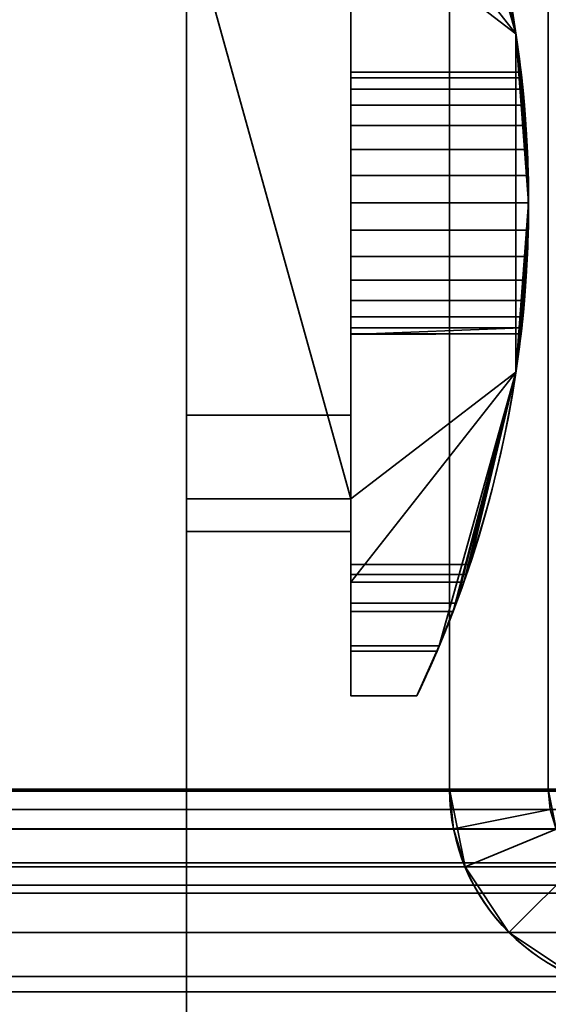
# Model space of a CAD drawing. Header units: millimetres. Extents: x -603 to 3703, y -115 to 193.
# Tile 386 of 656: x 1968.46 to 1976.5, y -33.19 to -18.21. Entities that reach past the tile are written whole.
import ezdxf

# ---------------------------------------------------------------- set-up
doc = ezdxf.new("R2010")
doc.units = ezdxf.units.MM
doc.layers.add('152', color=7, linetype='Continuous', true_color=0xffffff)

# ---------------------------------------------------------------- blocks, each defined once
blk = doc.blocks.new('UG_SURFACE_071')
at = {"layer": '152', "color": 43, "linetype": 'Continuous', "lineweight": 35}
for points in [[(1029, 0, 2017), (1029, -34, 2017), (1971, -34, 2017), (1971, 0, 2017)], [(1971, 0, 2017), (1971, -34, 2017), (1971, -34), (1971, -26, 27)], [(1971, -26, 27), (1971, -16, 27), (1971, 0, 2017)], [(1029, -34), (1029, -2), (1971, -2), (1971, -34)], [(1971, -34), (1971, -2), (1971, -16.5, 14), (1971, -25.5, 14)], [(1976.008, -18.425, 28), (1974.843, -14.265, 15.848), (1975.052, -14.786, 27.468)], [(1976.008, -18.425, 28), (1975.101, -14.914, 15.414), (1974.843, -14.265, 15.848)], [(1975.052, -14.786, 27.468), (1975.216, -15.232, 28), (1976.008, -18.425, 28)], [(1975.256, -15.348, 14.765), (1975.101, -14.914, 15.414), (1976.008, -18.425, 28)], [(1973.5, -15.232, 28), (1973.5, -26.768, 28), (1976.008, -23.575, 28), (1976.008, -18.425, 28)], [(1976.008, -18.425, 28), (1975.216, -15.232, 28), (1973.5, -15.232, 28)], [(1973.5, -26.768, 28), (1973.5, -15.232, 28), (1973.5, -16, 27), (1973.5, -26, 27)], [(1976.008, -18.425, 28), (1976.008, -18.425, 14), (1975.256, -15.348, 14.765)], [(1976.008, -18.425, 14), (1975.308, -15.5, 14), (1975.256, -15.348, 14.765)], [(1973.5, -16.5, 14), (1973.5, -15.5, 14), (1975.308, -15.5, 14), (1976.008, -18.425, 14)], [(1971, -16, 27), (1971, -26, 27), (1973.5, -26, 27), (1973.5, -16, 27)], [(1973.5, -25.5, 14), (1971, -16.5, 14), (1973.5, -16.5, 14)], [(1973.5, -25.5, 14), (1971, -25.5, 14), (1971, -16.5, 14)], [(1973.5, -16.5, 14), (1976.008, -18.425, 14), (1976.008, -23.575, 14), (1973.5, -25.5, 14)], [(1976.008, -18.425, 28), (1976.096, -19.098, 22.118), (1976.086, -19.011, 21.291)], [(1976.2, -21, 23.5), (1976.008, -18.425, 28), (1976.008, -23.575, 28)], [(1976.2, -21, 23.5), (1976.181, -20.187, 23.327), (1976.008, -18.425, 28)], [(1976.181, -20.187, 23.327), (1976.136, -19.514, 22.838), (1976.008, -18.425, 28)], [(1976.136, -19.514, 22.838), (1976.096, -19.098, 22.118), (1976.008, -18.425, 28)], [(1976.008, -18.425, 14), (1976.16, -19.824, 19.882), (1976.195, -20.584, 19.544)], [(1976.195, -20.584, 19.544), (1976.195, -21.416, 19.544), (1976.008, -23.575, 14), (1976.008, -18.425, 14)], [(1976.008, -18.425, 14), (1976.086, -19.011, 21.291), (1976.114, -19.268, 20.5)], [(1976.114, -19.268, 20.5), (1976.16, -19.824, 19.882), (1976.008, -18.425, 14)], [(1976.086, -19.011, 21.291), (1976.008, -18.425, 14), (1976.008, -18.425, 28)], [(1973.5, -19.268, 20.5), (1973.5, -19.011, 21.291), (1973.5, -19.098, 22.118), (1973.5, -21, 21.5)], [(1976.096, -19.098, 22.118), (1973.5, -19.098, 22.118), (1973.5, -19.011, 21.291), (1976.086, -19.011, 21.291)], [(1976.086, -19.011, 21.291), (1973.5, -19.011, 21.291), (1973.5, -19.268, 20.5), (1976.114, -19.268, 20.5)], [(1973.5, -19.098, 22.118), (1973.5, -19.514, 22.838), (1973.5, -20.187, 23.327), (1973.5, -21, 21.5)], [(1976.136, -19.514, 22.838), (1973.5, -19.514, 22.838), (1973.5, -19.098, 22.118), (1976.096, -19.098, 22.118)], [(1973.5, -20.584, 19.544), (1973.5, -19.824, 19.882), (1973.5, -19.268, 20.5), (1973.5, -21, 21.5)], [(1976.114, -19.268, 20.5), (1973.5, -19.268, 20.5), (1973.5, -19.824, 19.882), (1976.16, -19.824, 19.882)], [(1976.181, -20.187, 23.327), (1973.5, -20.187, 23.327), (1973.5, -19.514, 22.838), (1976.136, -19.514, 22.838)], [(1976.16, -19.824, 19.882), (1973.5, -19.824, 19.882), (1973.5, -20.584, 19.544), (1976.195, -20.584, 19.544)], [(1973.5, -20.187, 23.327), (1973.5, -21, 23.5), (1973.5, -21.813, 23.327), (1973.5, -21, 21.5)], [(1976.2, -21, 23.5), (1973.5, -21, 23.5), (1973.5, -20.187, 23.327), (1976.181, -20.187, 23.327)], [(1973.5, -22.176, 19.882), (1973.5, -21.416, 19.544), (1973.5, -20.584, 19.544), (1973.5, -21, 21.5)], [(1976.195, -20.584, 19.544), (1973.5, -20.584, 19.544), (1973.5, -21.416, 19.544), (1976.195, -21.416, 19.544)], [(1973.5, -21, 21.5), (1973.5, -22.989, 21.291), (1973.5, -22.732, 20.5), (1973.5, -22.176, 19.882)], [(1973.5, -21.813, 23.327), (1973.5, -22.486, 22.838), (1973.5, -22.902, 22.118), (1973.5, -21, 21.5)], [(1973.5, -22.902, 22.118), (1973.5, -23, 21.5), (1973.5, -22.989, 21.291), (1973.5, -21, 21.5)], [(1976.181, -21.813, 23.327), (1973.5, -21.813, 23.327), (1973.5, -21, 23.5), (1976.2, -21, 23.5)], [(1976.008, -23.575, 28), (1976.181, -21.813, 23.327), (1976.2, -21, 23.5)], [(1976.195, -21.416, 19.544), (1973.5, -21.416, 19.544), (1973.5, -22.176, 19.882), (1976.16, -22.176, 19.882)], [(1976.195, -21.416, 19.544), (1976.16, -22.176, 19.882), (1976.008, -23.575, 14)], [(1976.136, -22.486, 22.838), (1973.5, -22.486, 22.838), (1973.5, -21.813, 23.327), (1976.181, -21.813, 23.327)], [(1976.008, -23.575, 28), (1976.136, -22.486, 22.838), (1976.181, -21.813, 23.327)], [(1976.16, -22.176, 19.882), (1973.5, -22.176, 19.882), (1973.5, -22.732, 20.5), (1976.114, -22.732, 20.5)], [(1976.16, -22.176, 19.882), (1976.114, -22.732, 20.5), (1976.008, -23.575, 14)], [(1976.096, -22.902, 22.118), (1973.5, -22.902, 22.118), (1973.5, -22.486, 22.838), (1976.136, -22.486, 22.838)], [(1976.008, -23.575, 28), (1976.096, -22.902, 22.118), (1976.136, -22.486, 22.838)], [(1976.114, -22.732, 20.5), (1973.5, -22.732, 20.5), (1973.5, -22.989, 21.291), (1976.086, -22.989, 21.291)], [(1976.114, -22.732, 20.5), (1976.086, -22.989, 21.291), (1976.008, -23.575, 14)], [(1976.096, -22.902, 22.118), (1976.086, -22.989, 21.291), (1973.5, -23, 21.5)], [(1973.5, -23, 21.5), (1973.5, -22.902, 22.118), (1976.096, -22.902, 22.118)], [(1976.086, -22.989, 21.291), (1976.096, -22.902, 22.118), (1976.008, -23.575, 28)], [(1976.086, -22.989, 21.291), (1973.5, -22.989, 21.291), (1973.5, -23, 21.5)], [(1976.008, -23.575, 28), (1976.008, -23.575, 14), (1976.086, -22.989, 21.291)], [(1973.5, -26.768, 28), (1975.216, -26.768, 28), (1976.008, -23.575, 28)], [(1976.008, -23.575, 14), (1975.308, -26.5, 14), (1973.5, -26.5, 14), (1973.5, -25.5, 14)], [(1975.052, -27.214, 27.468), (1974.843, -27.735, 15.848), (1976.008, -23.575, 28)], [(1974.843, -27.735, 15.848), (1975.101, -27.086, 15.414), (1976.008, -23.575, 28)], [(1976.008, -23.575, 28), (1975.216, -26.768, 28), (1975.052, -27.214, 27.468)], [(1976.008, -23.575, 28), (1975.101, -27.086, 15.414), (1975.256, -26.652, 14.765)], [(1975.256, -26.652, 14.765), (1976.008, -23.575, 14), (1976.008, -23.575, 28)], [(1975.256, -26.652, 14.765), (1975.308, -26.5, 14), (1976.008, -23.575, 14)], [(1971, -24.228, 24), (1971, -25.5, 24), (1973.5, -25.5, 24), (1973.5, -24.228, 24)], [(1971, -24.228, 25), (1971, -24.228, 24), (1973.5, -24.228, 24), (1973.5, -24.228, 25)], [(1971, -26, 25), (1971, -24.228, 25), (1973.5, -24.228, 25), (1973.5, -26, 25)], [(1971, -25.5, 24), (1971, -24.228, 24), (1971, -24.228, 25), (1971, -26, 25)], [(1973.5, -26, 25), (1973.5, -24.228, 25), (1973.5, -24.228, 24), (1973.5, -25.5, 24)], [(1971, -25.5, 24), (1971, -25.5, 14), (1973.5, -25.5, 14), (1973.5, -25.5, 24)], [(1971, -34), (1971, -25.5, 14), (1971, -25.5, 24), (1971, -26, 25)], [(1973.5, -26, 25), (1973.5, -25.5, 24), (1973.5, -28.5, 27)], [(1973.5, -25.5, 24), (1973.5, -25.5, 14), (1973.5, -26.652, 14.765), (1973.5, -27.086, 15.414)], [(1973.5, -27.086, 15.414), (1973.5, -27.735, 15.848), (1973.5, -25.5, 24)], [(1973.5, -25.5, 14), (1973.5, -26.5, 14), (1973.5, -26.652, 14.765)], [(1973.5, -27.735, 15.848), (1973.5, -28.5, 16), (1973.5, -28.5, 27), (1973.5, -25.5, 24)], [(1971, -26, 27), (1971, -26, 25), (1973.5, -26, 25), (1973.5, -26, 27)], [(1971, -26, 25), (1971, -26, 27), (1971, -34)], [(1973.5, -26, 25), (1973.5, -28.5, 27), (1973.5, -27.816, 27.121)], [(1973.5, -27.816, 27.121), (1973.5, -27.214, 27.468), (1973.5, -26, 25)], [(1973.5, -27.214, 27.468), (1973.5, -26.768, 28), (1973.5, -26, 27), (1973.5, -26, 25)], [(1975.256, -26.652, 14.765), (1973.5, -26.652, 14.765), (1973.5, -26.5, 14), (1975.308, -26.5, 14)], [(1975.101, -27.086, 15.414), (1973.5, -27.086, 15.414), (1973.5, -26.652, 14.765), (1975.256, -26.652, 14.765)], [(1975.216, -26.768, 28), (1973.5, -26.768, 28), (1973.5, -27.214, 27.468), (1975.052, -27.214, 27.468)], [(1974.843, -27.735, 15.848), (1973.5, -27.735, 15.848), (1973.5, -27.086, 15.414), (1975.101, -27.086, 15.414)], [(1975.052, -27.214, 27.468), (1973.5, -27.214, 27.468), (1973.5, -27.816, 27.121), (1974.809, -27.816, 27.121)], [(1974.843, -27.735, 15.848), (1975.052, -27.214, 27.468), (1974.809, -27.816, 27.121)], [(1974.5, -28.5, 16), (1973.5, -28.5, 16), (1973.5, -27.735, 15.848), (1974.843, -27.735, 15.848)], [(1974.809, -27.816, 27.121), (1973.5, -27.816, 27.121), (1973.5, -28.5, 27), (1974.5, -28.5, 27)], [(1974.5, -28.5, 16), (1974.843, -27.735, 15.848), (1974.809, -27.816, 27.121)], [(1974.809, -27.816, 27.121), (1974.5, -28.5, 27), (1974.5, -28.5, 16)], [(1974.5, -28.5, 16), (1974.5, -28.5, 27), (1973.5, -28.5, 27), (1973.5, -28.5, 16)]]:
    blk.add_3dface(points, dxfattribs=at)
blk = doc.blocks.new('UG_SURFACE_075')
at = {"layer": '152', "color": 252, "linetype": 'Continuous', "lineweight": 35}
for points in [[(1941.496, -27.899, 362.418), (1941.389, -28.401, 364), (1987.213, -38.142, 364)], [(1941.496, -27.899, 291.918), (1941.389, -28.401, 293.5), (1987.213, -38.142, 293.5)], [(1987.469, -37.848, 360.764), (1941.46, -28.069, 360.764), (1941.496, -27.899, 362.418)], [(1987.469, -37.848, 290.264), (1941.46, -28.069, 290.264), (1941.496, -27.899, 291.918)], [(1987.213, -38.142, 364), (1987.466, -37.85, 363.244), (1941.496, -27.899, 362.418)], [(1941.496, -27.899, 362.418), (1987.608, -37.7, 361.582), (1987.469, -37.848, 360.764)], [(1941.496, -27.899, 362.418), (1987.608, -37.7, 362.418), (1987.608, -37.7, 361.582)], [(1987.466, -37.85, 363.244), (1987.608, -37.7, 362.418), (1941.496, -27.899, 362.418)], [(1987.213, -38.142, 293.5), (1987.467, -37.85, 292.743), (1941.496, -27.899, 291.918)], [(1941.496, -27.899, 291.918), (1987.608, -37.7, 291.077), (1987.469, -37.848, 290.264)], [(1941.496, -27.899, 291.918), (1987.608, -37.7, 291.918), (1987.608, -37.7, 291.077)], [(1987.467, -37.85, 292.743), (1987.608, -37.7, 291.918), (1941.496, -27.899, 291.918)], [(1986.936, -38.508, 359.455), (1986.883, -38.574, 359.323), (1941.287, -28.882, 359.323), (1941.46, -28.069, 360.764)], [(1986.883, -38.574, 288.823), (1941.287, -28.882, 288.823), (1941.46, -28.069, 290.264), (1987.469, -37.848, 290.264)], [(1941.46, -28.069, 360.764), (1987.469, -37.848, 360.764), (1986.936, -38.508, 359.455)], [(1941.389, -28.401, 364), (1941.158, -29.49, 365.236), (1986.523, -39.133, 365.236), (1986.951, -38.518, 364.469)], [(1987.213, -38.142, 293.5), (1941.389, -28.401, 293.5), (1941.158, -29.49, 294.736), (1986.523, -39.133, 294.736)], [(1986.951, -38.518, 364.469), (1987.213, -38.142, 364), (1941.389, -28.401, 364)], [(1986.177, -39.799, 358.346), (1941.007, -30.198, 358.346), (1941.287, -28.882, 359.323), (1986.883, -38.574, 359.323)], [(1986.177, -39.799, 287.846), (1941.007, -30.198, 287.846), (1941.287, -28.882, 288.823), (1986.883, -38.574, 288.823)], [(1941.158, -29.49, 365.236), (1940.842, -30.976, 365.913), (1985.882, -40.55, 365.913)], [(1941.158, -29.49, 294.736), (1940.842, -30.976, 295.413), (1985.882, -40.55, 295.413)], [(1985.882, -40.55, 365.913), (1986.179, -39.794, 365.652), (1941.158, -29.49, 365.236)], [(1986.179, -39.794, 365.652), (1986.523, -39.133, 365.236), (1941.158, -29.49, 365.236)], [(1985.882, -40.55, 295.413), (1986.148, -39.862, 295.184), (1941.158, -29.49, 294.736)], [(1986.148, -39.862, 295.184), (1986.523, -39.133, 294.736), (1941.158, -29.49, 294.736)], [(1985.664, -41.354, 358), (1940.669, -31.79, 358), (1941.007, -30.198, 358.346)], [(1985.664, -41.354, 287.5), (1940.669, -31.79, 287.5), (1941.007, -30.198, 287.846)], [(1941.007, -30.198, 358.346), (1985.884, -40.543, 358.089), (1985.664, -41.354, 358)], [(1941.007, -30.198, 358.346), (1986.177, -39.799, 358.346), (1985.884, -40.543, 358.089)], [(1941.007, -30.198, 287.846), (1985.872, -40.58, 287.581), (1985.664, -41.354, 287.5)], [(1941.007, -30.198, 287.846), (1986.177, -39.799, 287.846), (1986.152, -39.864, 287.824)], [(1986.152, -39.864, 287.824), (1985.872, -40.58, 287.581), (1941.007, -30.198, 287.846)], [(1985.742, -41.024, 365.986), (1940.842, -30.976, 365.913), (1940.496, -32.603, 365.913)], [(1940.842, -30.976, 295.413), (1940.669, -31.79, 295.5), (1985.601, -41.686, 295.486)], [(1985.742, -41.024, 365.986), (1985.882, -40.55, 365.913), (1940.842, -30.976, 365.913)], [(1985.601, -41.686, 295.486), (1985.882, -40.55, 295.413), (1940.842, -30.976, 295.413)], [(1940.331, -33.381, 358.346), (1940.669, -31.79, 358), (1985.664, -41.354, 358)], [(1940.331, -33.381, 287.846), (1940.669, -31.79, 287.5), (1985.664, -41.354, 287.5)], [(1940.669, -31.79, 295.5), (1940.496, -32.603, 295.413), (1985.601, -41.686, 295.486)], [(1985.536, -42.177, 365.913), (1940.496, -32.603, 365.913), (1940.18, -34.089, 365.236)], [(1985.561, -42.17, 295.366), (1940.496, -32.603, 295.413), (1940.18, -34.089, 294.736)], [(1940.496, -32.603, 365.913), (1985.682, -41.357, 365.965), (1985.742, -41.024, 365.986)], [(1940.496, -32.603, 365.913), (1985.536, -42.177, 365.913), (1985.682, -41.357, 365.965)], [(1940.496, -32.603, 295.413), (1985.561, -42.17, 295.366), (1985.601, -41.686, 295.486)]]:
    blk.add_3dface(points, dxfattribs=at)
blk = doc.blocks.new('UG_SURFACE_082')
at = {"layer": '152', "color": 252, "linetype": 'Continuous', "lineweight": 35}
for points in [[(1941.496, -27.899, 1797.418), (1941.389, -28.401, 1799), (1987.213, -38.142, 1799)], [(1941.496, -27.899, 1726.918), (1941.389, -28.401, 1728.5), (1987.213, -38.142, 1728.5)], [(1987.469, -37.848, 1795.764), (1941.46, -28.069, 1795.764), (1941.496, -27.899, 1797.418)], [(1987.469, -37.848, 1725.264), (1941.46, -28.069, 1725.264), (1941.496, -27.899, 1726.918)], [(1987.213, -38.142, 1799), (1987.466, -37.85, 1798.244), (1941.496, -27.899, 1797.418)], [(1941.496, -27.899, 1797.418), (1987.608, -37.7, 1796.582), (1987.469, -37.848, 1795.764)], [(1941.496, -27.899, 1797.418), (1987.608, -37.7, 1797.418), (1987.608, -37.7, 1796.582)], [(1987.466, -37.85, 1798.244), (1987.608, -37.7, 1797.418), (1941.496, -27.899, 1797.418)], [(1987.213, -38.142, 1728.5), (1987.467, -37.85, 1727.743), (1941.496, -27.899, 1726.918)], [(1941.496, -27.899, 1726.918), (1987.608, -37.7, 1726.077), (1987.469, -37.848, 1725.264)], [(1941.496, -27.899, 1726.918), (1987.608, -37.7, 1726.918), (1987.608, -37.7, 1726.077)], [(1987.467, -37.85, 1727.743), (1987.608, -37.7, 1726.918), (1941.496, -27.899, 1726.918)], [(1986.936, -38.508, 1794.455), (1986.883, -38.574, 1794.323), (1941.287, -28.882, 1794.323), (1941.46, -28.069, 1795.764)], [(1986.883, -38.574, 1723.823), (1941.287, -28.882, 1723.823), (1941.46, -28.069, 1725.264), (1987.469, -37.848, 1725.264)], [(1941.46, -28.069, 1795.764), (1987.469, -37.848, 1795.764), (1986.936, -38.508, 1794.455)], [(1941.389, -28.401, 1799), (1941.158, -29.49, 1800.236), (1986.523, -39.133, 1800.236), (1986.951, -38.518, 1799.469)], [(1987.213, -38.142, 1728.5), (1941.389, -28.401, 1728.5), (1941.158, -29.49, 1729.736), (1986.523, -39.133, 1729.736)], [(1986.951, -38.518, 1799.469), (1987.213, -38.142, 1799), (1941.389, -28.401, 1799)], [(1986.177, -39.799, 1793.346), (1941.007, -30.198, 1793.346), (1941.287, -28.882, 1794.323), (1986.883, -38.574, 1794.323)], [(1986.177, -39.799, 1722.846), (1941.007, -30.198, 1722.846), (1941.287, -28.882, 1723.823), (1986.883, -38.574, 1723.823)], [(1941.158, -29.49, 1800.236), (1940.842, -30.976, 1800.913), (1985.882, -40.55, 1800.913)], [(1941.158, -29.49, 1729.736), (1940.842, -30.976, 1730.413), (1985.882, -40.55, 1730.413)], [(1985.882, -40.55, 1800.913), (1986.179, -39.794, 1800.652), (1941.158, -29.49, 1800.236)], [(1986.179, -39.794, 1800.652), (1986.523, -39.133, 1800.236), (1941.158, -29.49, 1800.236)], [(1985.882, -40.55, 1730.413), (1986.148, -39.862, 1730.183), (1941.158, -29.49, 1729.736)], [(1986.148, -39.862, 1730.183), (1986.523, -39.133, 1729.736), (1941.158, -29.49, 1729.736)], [(1985.664, -41.354, 1793), (1940.669, -31.79, 1793), (1941.007, -30.198, 1793.346)], [(1985.664, -41.354, 1722.5), (1940.669, -31.79, 1722.5), (1941.007, -30.198, 1722.846)], [(1941.007, -30.198, 1793.346), (1985.884, -40.543, 1793.089), (1985.664, -41.354, 1793)], [(1941.007, -30.198, 1793.346), (1986.177, -39.799, 1793.346), (1985.884, -40.543, 1793.089)], [(1941.007, -30.198, 1722.846), (1985.872, -40.58, 1722.581), (1985.664, -41.354, 1722.5)], [(1941.007, -30.198, 1722.846), (1986.177, -39.799, 1722.846), (1986.152, -39.864, 1722.824)], [(1986.152, -39.864, 1722.824), (1985.872, -40.58, 1722.581), (1941.007, -30.198, 1722.846)], [(1985.742, -41.024, 1800.986), (1940.842, -30.976, 1800.913), (1940.496, -32.603, 1800.913)], [(1940.842, -30.976, 1730.413), (1940.669, -31.79, 1730.5), (1985.601, -41.686, 1730.486)], [(1985.742, -41.024, 1800.986), (1985.882, -40.55, 1800.913), (1940.842, -30.976, 1800.913)], [(1985.601, -41.686, 1730.486), (1985.882, -40.55, 1730.413), (1940.842, -30.976, 1730.413)], [(1940.331, -33.381, 1793.346), (1940.669, -31.79, 1793), (1985.664, -41.354, 1793)], [(1940.331, -33.381, 1722.846), (1940.669, -31.79, 1722.5), (1985.664, -41.354, 1722.5)], [(1940.669, -31.79, 1730.5), (1940.496, -32.603, 1730.413), (1985.601, -41.686, 1730.486)], [(1985.536, -42.177, 1800.913), (1940.496, -32.603, 1800.913), (1940.18, -34.089, 1800.236)], [(1985.561, -42.17, 1730.366), (1940.496, -32.603, 1730.413), (1940.18, -34.089, 1729.736)], [(1940.496, -32.603, 1800.913), (1985.682, -41.357, 1800.965), (1985.742, -41.024, 1800.986)], [(1940.496, -32.603, 1800.913), (1985.536, -42.177, 1800.913), (1985.682, -41.357, 1800.965)], [(1940.496, -32.603, 1730.413), (1985.561, -42.17, 1730.366), (1985.601, -41.686, 1730.486)]]:
    blk.add_3dface(points, dxfattribs=at)
blk = doc.blocks.new('UG_SURFACE_083')
at = {"layer": '152', "color": 252, "linetype": 'Continuous', "lineweight": 35}
for points in [[(1941.496, -27.899, 1547.418), (1941.389, -28.401, 1549), (1987.213, -38.142, 1549)], [(1941.496, -27.899, 1476.918), (1941.389, -28.401, 1478.5), (1987.213, -38.142, 1478.5)], [(1987.469, -37.848, 1545.764), (1941.46, -28.069, 1545.764), (1941.496, -27.899, 1547.418)], [(1987.469, -37.848, 1475.264), (1941.46, -28.069, 1475.264), (1941.496, -27.899, 1476.918)], [(1987.213, -38.142, 1549), (1987.466, -37.85, 1548.244), (1941.496, -27.899, 1547.418)], [(1941.496, -27.899, 1547.418), (1987.608, -37.7, 1546.582), (1987.469, -37.848, 1545.764)], [(1941.496, -27.899, 1547.418), (1987.608, -37.7, 1547.418), (1987.608, -37.7, 1546.582)], [(1987.466, -37.85, 1548.244), (1987.608, -37.7, 1547.418), (1941.496, -27.899, 1547.418)], [(1987.213, -38.142, 1478.5), (1987.467, -37.85, 1477.743), (1941.496, -27.899, 1476.918)], [(1941.496, -27.899, 1476.918), (1987.608, -37.7, 1476.077), (1987.469, -37.848, 1475.264)], [(1941.496, -27.899, 1476.918), (1987.608, -37.7, 1476.918), (1987.608, -37.7, 1476.077)], [(1987.467, -37.85, 1477.743), (1987.608, -37.7, 1476.918), (1941.496, -27.899, 1476.918)], [(1986.936, -38.508, 1544.455), (1986.883, -38.574, 1544.323), (1941.287, -28.882, 1544.323), (1941.46, -28.069, 1545.764)], [(1986.883, -38.574, 1473.823), (1941.287, -28.882, 1473.823), (1941.46, -28.069, 1475.264), (1987.469, -37.848, 1475.264)], [(1941.46, -28.069, 1545.764), (1987.469, -37.848, 1545.764), (1986.936, -38.508, 1544.455)], [(1941.389, -28.401, 1549), (1941.158, -29.49, 1550.236), (1986.523, -39.133, 1550.236), (1986.951, -38.518, 1549.469)], [(1987.213, -38.142, 1478.5), (1941.389, -28.401, 1478.5), (1941.158, -29.49, 1479.736), (1986.523, -39.133, 1479.736)], [(1986.951, -38.518, 1549.469), (1987.213, -38.142, 1549), (1941.389, -28.401, 1549)], [(1986.177, -39.799, 1543.346), (1941.007, -30.198, 1543.346), (1941.287, -28.882, 1544.323), (1986.883, -38.574, 1544.323)], [(1986.177, -39.799, 1472.846), (1941.007, -30.198, 1472.846), (1941.287, -28.882, 1473.823), (1986.883, -38.574, 1473.823)], [(1941.158, -29.49, 1550.236), (1940.842, -30.976, 1550.913), (1985.882, -40.55, 1550.913)], [(1941.158, -29.49, 1479.736), (1940.842, -30.976, 1480.413), (1985.882, -40.55, 1480.413)], [(1985.882, -40.55, 1550.913), (1986.179, -39.794, 1550.652), (1941.158, -29.49, 1550.236)], [(1986.179, -39.794, 1550.652), (1986.523, -39.133, 1550.236), (1941.158, -29.49, 1550.236)], [(1985.882, -40.55, 1480.413), (1986.148, -39.862, 1480.183), (1941.158, -29.49, 1479.736)], [(1986.148, -39.862, 1480.183), (1986.523, -39.133, 1479.736), (1941.158, -29.49, 1479.736)], [(1985.664, -41.354, 1543), (1940.669, -31.79, 1543), (1941.007, -30.198, 1543.346)], [(1985.664, -41.354, 1472.5), (1940.669, -31.79, 1472.5), (1941.007, -30.198, 1472.846)], [(1941.007, -30.198, 1543.346), (1985.884, -40.543, 1543.089), (1985.664, -41.354, 1543)], [(1941.007, -30.198, 1543.346), (1986.177, -39.799, 1543.346), (1985.884, -40.543, 1543.089)], [(1941.007, -30.198, 1472.846), (1985.872, -40.58, 1472.581), (1985.664, -41.354, 1472.5)], [(1941.007, -30.198, 1472.846), (1986.177, -39.799, 1472.846), (1986.152, -39.864, 1472.824)], [(1986.152, -39.864, 1472.824), (1985.872, -40.58, 1472.581), (1941.007, -30.198, 1472.846)], [(1985.742, -41.024, 1550.986), (1940.842, -30.976, 1550.913), (1940.496, -32.603, 1550.913)], [(1940.842, -30.976, 1480.413), (1940.669, -31.79, 1480.5), (1985.601, -41.686, 1480.486)], [(1985.742, -41.024, 1550.986), (1985.882, -40.55, 1550.913), (1940.842, -30.976, 1550.913)], [(1985.601, -41.686, 1480.486), (1985.882, -40.55, 1480.413), (1940.842, -30.976, 1480.413)], [(1940.331, -33.381, 1543.346), (1940.669, -31.79, 1543), (1985.664, -41.354, 1543)], [(1940.331, -33.381, 1472.846), (1940.669, -31.79, 1472.5), (1985.664, -41.354, 1472.5)], [(1940.669, -31.79, 1480.5), (1940.496, -32.603, 1480.413), (1985.601, -41.686, 1480.486)], [(1985.536, -42.177, 1550.913), (1940.496, -32.603, 1550.913), (1940.18, -34.089, 1550.236)], [(1985.561, -42.17, 1480.366), (1940.496, -32.603, 1480.413), (1940.18, -34.089, 1479.736)], [(1940.496, -32.603, 1550.913), (1985.682, -41.357, 1550.965), (1985.742, -41.024, 1550.986)], [(1940.496, -32.603, 1550.913), (1985.536, -42.177, 1550.913), (1985.682, -41.357, 1550.965)], [(1940.496, -32.603, 1480.413), (1985.561, -42.17, 1480.366), (1985.601, -41.686, 1480.486)]]:
    blk.add_3dface(points, dxfattribs=at)
blk = doc.blocks.new('UG_SURFACE_101')
at = {"layer": '152', "color": 252, "linetype": 'Continuous', "lineweight": 35}
for points in [[(1023.5, -29.92, 2021.75), (1976.5, -29.92, 2021.75), (1976.5, 14.42, 2021.75), (1023.5, 14.42, 2021.75)], [(1025, -29.92, 2020.25), (1025, 14.42, 2020.25), (1975, 14.42, 2020.25), (1975, -29.92, 2020.25)], [(1976.5, 14.42, 2021.75), (1976.5, -29.92, 2021.75), (1975, -29.92, 2020.25), (1975, 14.42, 2020.25)], [(970, -18, 2075.25), (970, -29.92, 2075.25), (2030, -29.92, 2075.25), (2030, -18, 2075.25)], [(971.5, -18, 2073.75), (2028.5, -18, 2073.75), (2028.5, -29.92, 2073.75), (971.5, -29.92, 2073.75)], [(2030, -29.92, 2075.25), (970, -29.92, 2075.25), (970.059, -30.521, 2075.191)], [(2029.941, -30.521, 2075.191), (2030, -29.92, 2075.25), (970.059, -30.521, 2075.191)], [(971.53, -30.228, 2073.72), (971.5, -29.92, 2073.75), (2028.5, -29.92, 2073.75)], [(971.53, -30.228, 2073.72), (2028.5, -29.92, 2073.75), (2028.47, -30.228, 2073.72)], [(1976.53, -30.228, 2021.78), (1023.5, -29.92, 2021.75), (1023.47, -30.228, 2021.78)], [(1976.53, -30.228, 2021.78), (1976.5, -29.92, 2021.75), (1023.5, -29.92, 2021.75)], [(1024.941, -30.521, 2020.309), (1975, -29.92, 2020.25), (1975.059, -30.521, 2020.309)], [(1024.941, -30.521, 2020.309), (1025, -29.92, 2020.25), (1975, -29.92, 2020.25)], [(1976.5, -29.92, 2021.75), (1976.53, -30.228, 2021.78), (1975.059, -30.521, 2020.309), (1975, -29.92, 2020.25)], [(2028.47, -30.228, 2073.72), (2028.38, -30.525, 2073.63), (971.62, -30.525, 2073.63), (971.53, -30.228, 2073.72)], [(1023.47, -30.228, 2021.78), (1023.38, -30.525, 2021.87), (1976.62, -30.525, 2021.87)], [(1023.47, -30.228, 2021.78), (1976.62, -30.525, 2021.87), (1976.53, -30.228, 2021.78)], [(1976.53, -30.228, 2021.78), (1976.62, -30.525, 2021.87), (1975.235, -31.099, 2020.484), (1975.059, -30.521, 2020.309)], [(970.059, -30.521, 2075.191), (970.234, -31.099, 2075.016), (2029.766, -31.099, 2075.016), (2029.941, -30.521, 2075.191)], [(2028.037, -31.037, 2073.287), (971.963, -31.037, 2073.287), (971.62, -30.525, 2073.63), (2028.38, -30.525, 2073.63)], [(1976.62, -30.525, 2021.87), (1023.38, -30.525, 2021.87), (1023.037, -31.037, 2022.213), (1976.963, -31.037, 2022.213)], [(1975.059, -30.521, 2020.309), (1024.765, -31.099, 2020.484), (1024.941, -30.521, 2020.309)], [(1975.059, -30.521, 2020.309), (1975.235, -31.099, 2020.484), (1024.765, -31.099, 2020.484)], [(1976.62, -30.525, 2021.87), (1976.963, -31.037, 2022.213), (1975.902, -32.098, 2021.152), (1975.235, -31.099, 2020.484)], [(2029.766, -31.099, 2075.016), (970.234, -31.099, 2075.016), (970.902, -32.098, 2074.348), (2029.098, -32.098, 2074.348)], [(2027.525, -31.38, 2072.775), (972.475, -31.38, 2072.775), (971.963, -31.037, 2073.287), (2028.037, -31.037, 2073.287)], [(1976.963, -31.037, 2022.213), (1023.037, -31.037, 2022.213), (1022.525, -31.38, 2022.725), (1977.475, -31.38, 2022.725)], [(1975.902, -32.098, 2021.152), (1024.098, -32.098, 2021.152), (1024.765, -31.099, 2020.484), (1975.235, -31.099, 2020.484)], [(1976.901, -32.766, 2022.151), (1975.902, -32.098, 2021.152), (1976.963, -31.037, 2022.213), (1977.475, -31.38, 2022.725)], [(2026.92, -31.5, 2072.17), (973.08, -31.5, 2072.17), (972.475, -31.38, 2072.775), (2027.525, -31.38, 2072.775)], [(1977.475, -31.38, 2022.725), (1022.525, -31.38, 2022.725), (1021.92, -31.5, 2023.33), (1978.08, -31.5, 2023.33)], [(973.08, -31.5, 2072.17), (2026.92, -31.5, 2072.17), (1978.08, -31.5, 2023.33), (1021.92, -31.5, 2023.33)], [(2029.098, -32.098, 2074.348), (970.902, -32.098, 2074.348), (971.901, -32.766, 2073.349), (2028.099, -32.766, 2073.349)], [(1976.901, -32.766, 2022.151), (1023.099, -32.766, 2022.151), (1024.098, -32.098, 2021.152), (1975.902, -32.098, 2021.152)], [(2028.099, -32.766, 2073.349), (971.901, -32.766, 2073.349), (973.08, -33, 2072.17), (2026.92, -33, 2072.17)], [(1978.08, -33, 2023.33), (1021.92, -33, 2023.33), (1023.099, -32.766, 2022.151), (1976.901, -32.766, 2022.151)], [(973.08, -33, 2072.17), (1021.92, -33, 2023.33), (1978.08, -33, 2023.33), (2026.92, -33, 2072.17)]]:
    blk.add_3dface(points, dxfattribs=at)
blk = doc.blocks.new('UG_SURFACE_102')
at = {"layer": '152', "color": 252, "linetype": 'Continuous', "lineweight": 35}
for points in [[(1975, -29.92, 2020.25), (1975, 14.42, 2020.25), (1975, 14.42, -7.75), (1975, -29.92, -7.75)], [(1975, -29.92, -7.75), (1975, 14.42, -7.75), (1976.5, 14.42, -7.75), (1976.5, -29.92, -7.75)], [(1975, 14.42, 2020.25), (1975, -29.92, 2020.25), (1976.5, -29.92, 2021.75), (1976.5, 14.42, 2021.75)], [(1975.059, -30.521, 2020.309), (1975, -29.92, -7.75), (1975.235, -31.099, -7.75)], [(1975.059, -30.521, 2020.309), (1975, -29.92, 2020.25), (1975, -29.92, -7.75)], [(1976.5, -29.92, -7.75), (1976.62, -30.525, -7.75), (1975.235, -31.099, -7.75), (1975, -29.92, -7.75)], [(1975, -29.92, 2020.25), (1975.059, -30.521, 2020.309), (1976.53, -30.228, 2021.78), (1976.5, -29.92, 2021.75)], [(1975.059, -30.521, 2020.309), (1975.235, -31.099, 2020.484), (1976.62, -30.525, 2021.87), (1976.53, -30.228, 2021.78)], [(1975.235, -31.099, -7.75), (1975.235, -31.099, 2020.484), (1975.059, -30.521, 2020.309)], [(1975.902, -32.098, -7.75), (1975.235, -31.099, -7.75), (1976.62, -30.525, -7.75), (1976.963, -31.037, -7.75)], [(1975.235, -31.099, 2020.484), (1975.902, -32.098, 2021.152), (1976.963, -31.037, 2022.213), (1976.62, -30.525, 2021.87)], [(1975.235, -31.099, 2020.484), (1975.235, -31.099, -7.75), (1975.902, -32.098, -7.75), (1975.902, -32.098, 2021.152)], [(1976.963, -31.037, -7.75), (1977.475, -31.38, -7.75), (1976.901, -32.766, -7.75), (1975.902, -32.098, -7.75)], [(1977.475, -31.38, 2022.725), (1976.963, -31.037, 2022.213), (1975.902, -32.098, 2021.152), (1976.901, -32.766, 2022.151)], [(1975.902, -32.098, 2021.152), (1975.902, -32.098, -7.75), (1976.901, -32.766, -7.75), (1976.901, -32.766, 2022.151)]]:
    blk.add_3dface(points, dxfattribs=at)

msp = doc.modelspace()

# ---------------------------------------------------------------- linework, layer by layer
at = {"layer": '152', "color": 252, "linetype": 'Continuous', "lineweight": 35, "true_color": 0x939598}
for p, q in [((1975, -29.92, 2020.25), (1975, 14.42, 2020.25)), ((1975, -29.92, 2020.25), (1975, 14.42, 2020.25)), ((1975, -29.92, -7.75), (1975, 14.42, -7.75)), ((1976.5, -29.92, 2021.75), (1976.5, 14.42, 2021.75)), ((1971, 0, 2017), (1971, -34, 2017)), ((1971, -2), (1971, -34)), ((1973.5, -15.232, 28), (1973.5, -26.768, 28)), ((1971, -16, 27), (1971, -26, 27)), ((1973.5, -16, 27), (1973.5, -26, 27)), ((1971, -25.5, 14), (1971, -16.5, 14)), ((1973.5, -24.228, 25), (1971, -24.228, 25)), ((1973.5, -24.228, 24), (1971, -24.228, 24)), ((1971, -24.228, 24), (1971, -25.5, 24)), ((1971, -26, 25), (1971, -24.228, 25)), ((1971, -24.228, 25), (1971, -24.228, 24)), ((1973.5, -24.228, 25), (1973.5, -24.228, 24)), ((1973.5, -26, 25), (1973.5, -24.228, 25)), ((1973.5, -24.228, 24), (1973.5, -25.5, 24)), ((1973.5, -25.5, 14), (1971, -25.5, 14)), ((1973.5, -25.5, 24), (1971, -25.5, 24)), ((1971, -25.5, 24), (1971, -25.5, 14)), ((1973.5, -26.5, 14), (1973.5, -25.5, 14)), ((1973.5, -25.5, 24), (1973.5, -25.5, 14)), ((1973.5, -26, 27), (1971, -26, 27)), ((1973.5, -26, 25), (1971, -26, 25)), ((1971, -26, 27), (1971, -26, 25)), ((1973.5, -26, 27), (1973.5, -26, 25)), ((1975.308, -26.5, 14), (1973.5, -26.5, 14)), ((1975.216, -26.768, 28), (1973.5, -26.768, 28)), ((1974.5, -28.5, 27), (1973.5, -28.5, 27)), ((1973.5, -28.5, 27), (1973.5, -28.5, 16)), ((1974.5, -28.5, 16), (1973.5, -28.5, 16)), ((1974.5, -28.5, 16), (1974.5, -28.5, 27)), ((2030, -29.92, 2075.25), (970, -29.92, 2075.25)), ((2028.5, -29.92, 2073.75), (971.5, -29.92, 2073.75)), ((1976.5, -29.92, 2021.75), (1023.5, -29.92, 2021.75)), ((1975, -29.92, 2020.25), (1025, -29.92, 2020.25)), ((1975, -29.92, -7.75), (1975, -29.92, 2020.25)), ((2026.92, -31.5, 2072.17), (973.08, -31.5, 2072.17)), ((1978.08, -31.5, 2023.33), (1021.92, -31.5, 2023.33)), ((2026.92, -33, 2072.17), (973.08, -33, 2072.17)), ((1978.08, -33, 2023.33), (1021.92, -33, 2023.33))]:
    msp.add_line(p, q, dxfattribs=at)
at = {"layer": '152', "color": 252, "linetype": 'Continuous', "lineweight": 35, "true_color": 0x939598, "extrusion": (1, 0, 0)}
msp.add_circle((-21, 21.5, 1973.5), 2, dxfattribs=at)
at = {"layer": '152', "color": 252, "linetype": 'Continuous', "lineweight": 35, "true_color": 0x939598}
for centre, start, end in [((1958.806, -21, 28), 340.6339, 19.3661), ((1958.806, -21, 14), 341.5668, 18.4332)]:
    msp.add_arc(centre, 17.394, start, end, dxfattribs=at)
at = {"layer": '152', "color": 252, "linetype": 'Continuous', "lineweight": 35, "true_color": 0x939598, "extrusion": (-1, 0, 0)}
for centre, start, end in [((28.5, 14, -1973.5), 90, 180), ((28.5, 29, -1973.5), 210, 270)]:
    msp.add_arc(centre, 2, start, end, dxfattribs=at)
at = {"layer": '152', "color": 252, "linetype": 'Continuous', "lineweight": 35, "true_color": 0x939598, "extrusion": (0, 0, -1)}
msp.add_arc((-1978.08, -29.92, 7.75), 3.08, 270, 360, dxfattribs=at)
at = {"layer": '152', "color": 252, "linetype": 'Continuous', "lineweight": 35, "true_color": 0x939598, "extrusion": (0.707107, 6.12323e-17, -0.707107)}
for major_axis, start_param, end_param in [((3.08, 0, 3.08), 1.570796, 3.141593), ((-3.08, 0, -3.08), 4.712389, 6.283185)]:
    msp.add_ellipse((1978.08, -29.92, 2023.33), major_axis=major_axis, ratio=0.707107, start_param=start_param, end_param=end_param, dxfattribs=at)
at = {"layer": '152', "color": 252, "linetype": 'Continuous', "lineweight": 35, "true_color": 0x939598}
for points, knots in [([(1976.2, -21, 23.5), (1976.2, -21.529, 23.5), (1976.172, -22.046, 23.283), (1976.112, -22.783, 22.545), (1976.085, -23, 22.023), (1976.085, -23, 20.979), (1976.112, -22.788, 20.46), (1976.173, -22.042, 19.713), (1976.2, -21.523, 19.5), (1976.2, -20.478, 19.5), (1976.173, -19.956, 19.716), (1976.112, -19.218, 20.453), (1976.085, -19, 20.969), (1976.085, -19, 22.027), (1976.112, -19.216, 22.544), (1976.172, -19.953, 23.282), (1976.2, -20.471, 23.5), (1976.2, -21, 23.5)], [0, 0, 0, 0, 0.125, 0.125, 0.25, 0.25, 0.375, 0.375, 0.5, 0.5, 0.625, 0.625, 0.75, 0.75, 0.875, 0.875, 1, 1, 1, 1]), ([(1974.5, -28.5, 16), (1974.737, -28.004, 16), (1974.944, -27.502, 15.812), (1975.232, -26.737, 15.083), (1975.308, -26.5, 14.551), (1975.308, -26.5, 14)], [0, 0, 0, 0, 0.5, 0.5, 1, 1, 1, 1])]:
    msp.add_open_spline(points, degree=3, knots=knots, dxfattribs=at)
msp.add_open_spline([(1975.216, -26.768, 28), (1975.087, -27.136, 27.363), (1974.822, -27.827, 27), (1974.5, -28.5, 27)], degree=3, dxfattribs=at)

# ---------------------------------------------------------------- block references
for name in ['UG_SURFACE_101', 'UG_SURFACE_102', 'UG_SURFACE_071', 'UG_SURFACE_075', 'UG_SURFACE_082', 'UG_SURFACE_083']:
    msp.add_blockref(name, (0, 0), dxfattribs=at)

doc.saveas('drawing.dxf')
